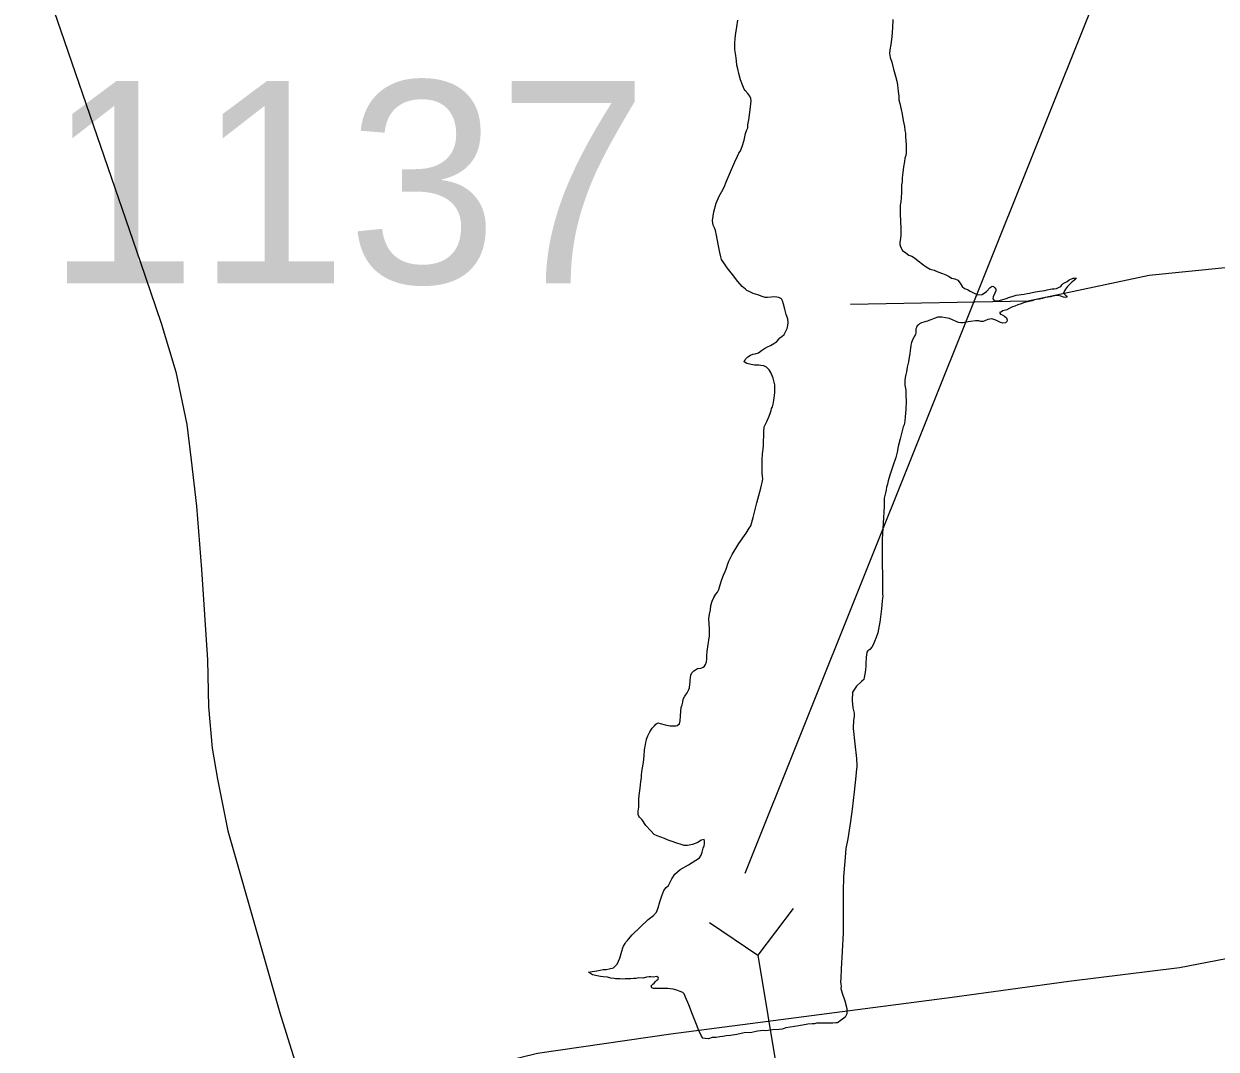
# Model space of a CAD drawing. Extents: x 1662474 to 1856135, y 779280 to 917889.
# Drawn here: x 1745630 to 1747328, y 791298 to 792759 of the extents above; entities that cross this region are included whole.
import ezdxf

# ---------------------------------------------------------------- set-up
doc = ezdxf.new("R2010")
doc.units = 0
for name, color, linetype in [('Cogo Default Point CELL', 7, 'Continuous'), ('Exist Hydrographic Lake Shore', 7, 'Continuous'), ('Exist Hydrographic Misc Water Feature', 7, 'Continuous'), ('Exist Road Primary NC Attributed', 7, 'Continuous'), ('Exist Road Primary NC Structure Culvert CELL', 7, 'Continuous'), ('Exist Road Primary NC Structure Culvert Number Label', 7, 'Continuous'), ('Exist Road Secondary Type 51 Attributed', 7, 'Continuous')]:
    doc.layers.add(name, color=color, linetype=linetype)

msp = doc.modelspace()

# ---------------------------------------------------------------- linework, layer by layer
at = {"layer": 'Exist Hydrographic Lake Shore'}
for points in [[(1746644, 792745.5), (1746645.2, 792754.4), (1746646.9, 792763.9)], [(1746867.6, 792764.9), (1746866.8, 792753.1), (1746865.8, 792740.2), (1746864.5, 792729.2), (1746863.1, 792721.6), (1746862.9, 792716.4), (1746863.6, 792711.1), (1746865.8, 792704.3), (1746868.4, 792694.1), (1746871.2, 792684.1), (1746872.9, 792677.2), (1746873.9, 792672), (1746874.4, 792667.3), (1746875.2, 792662.3), (1746875.8, 792656), (1746876, 792650.5), (1746877.2, 792645.5), (1746878.4, 792641.1), (1746879.1, 792636.9), (1746880.5, 792630.3), (1746882, 792621.1), (1746884.1, 792612.4), (1746884.6, 792606.9), (1746885.4, 792603.2), (1746885.4, 792598), (1746885.8, 792592.8), (1746886.2, 792586.4), (1746886.5, 792580.2), (1746886.5, 792575.4), (1746886, 792571.5), (1746884.6, 792567.6), (1746884.1, 792562.6), (1746882.8, 792555.2), (1746881.5, 792547.1), (1746880.8, 792539.5), (1746880.5, 792533.7), (1746879.9, 792529.5), (1746879.9, 792525.3), (1746879.6, 792518.5), (1746879.1, 792510.9), (1746878.9, 792505.1), (1746878.1, 792500.4), (1746878.1, 792494.9), (1746878.1, 792487.5), (1746878.4, 792477.8), (1746878.9, 792466.8), (1746878.6, 792458.4), (1746878.4, 792452.9), (1746877.5, 792447.9), (1746877.5, 792444.5), (1746878.9, 792440.2), (1746881.2, 792436.1), (1746885.8, 792432.4), (1746890.1, 792429.2), (1746894.4, 792427.7), (1746898.2, 792425.6), (1746903.5, 792421.1), (1746909.6, 792416.4), (1746914.9, 792412.7), (1746920.4, 792409.6), (1746926.4, 792407.8), (1746931.6, 792405.6), (1746938.2, 792403.2), (1746943.1, 792401.2), (1746947.4, 792398.8), (1746950.8, 792396.7), (1746955.5, 792395.4), (1746960, 792393.6), (1746963.1, 792389.4), (1746966.2, 792384.9), (1746969.6, 792382), (1746973.6, 792380.2), (1746977.5, 792378.1), (1746982.2, 792375.7), (1746988, 792372.6), (1746994.4, 792373.1), (1747000.6, 792377.6), (1747006.1, 792383.1), (1747008.8, 792385.1), (1747010.6, 792384.9), (1747012.8, 792382.6), (1747014.2, 792380.7)], [(1746697.2, 792254.2), (1746694.4, 792261.2), (1746691.2, 792266.2), (1746687.5, 792269.7), (1746683.6, 792271.5), (1746679.6, 792272.3), (1746676.8, 792272.6), (1746673.9, 792272.8), (1746670.5, 792272.8), (1746665.8, 792273.6), (1746659.8, 792274.9), (1746656, 792277.3), (1746657.1, 792280.9), (1746661.2, 792284.4), (1746664.8, 792286.8), (1746668.1, 792288.1), (1746671.5, 792288.8), (1746676, 792290.4), (1746680.5, 792293.3), (1746684.6, 792296.2), (1746688.9, 792298.8), (1746693.4, 792300.6), (1746698, 792303.5), (1746702.5, 792306.4), (1746704.9, 792309.6), (1746706.4, 792311.7), (1746709.4, 792313.5), (1746712.5, 792316.4), (1746714.6, 792320.1), (1746716.9, 792324.8), (1746718, 792329), (1746718.2, 792333.2), (1746717.8, 792338.7), (1746715.6, 792344.8), (1746713.5, 792352.4), (1746711.6, 792359.7), (1746710.4, 792364.4), (1746708.8, 792367.3), (1746704.9, 792369.1), (1746699.6, 792369.9), (1746694.1, 792369.7), (1746688.9, 792369.1), (1746685.8, 792369.1), (1746681.5, 792370.4), (1746675.2, 792372.6), (1746668.4, 792374.9), (1746663.1, 792377.6), (1746659.8, 792379.1), (1746657.9, 792380.7), (1746655.5, 792382.6), (1746652.9, 792384.9), (1746646.9, 792392), (1746639.2, 792401.9), (1746631.6, 792411.1), (1746626.1, 792419.6), (1746623.5, 792423.2), (1746622.5, 792426.9), (1746621.1, 792432.9), (1746618.8, 792444.8), (1746616.4, 792457.9), (1746615.1, 792464.4), (1746613.5, 792468.1), (1746611.8, 792472), (1746610.6, 792478.9), (1746612.5, 792490.9), (1746615.9, 792503.5), (1746620.4, 792513.5), (1746624.2, 792520.1), (1746627.1, 792526.1), (1746630.4, 792534.5), (1746636.1, 792548.1), (1746642.4, 792562.3), (1746646.1, 792570.4), (1746648.4, 792574.4), (1746650.8, 792578.1), (1746652.9, 792584.1), (1746656, 792593.3), (1746657.9, 792602.8), (1746659.8, 792608), (1746660.8, 792610.9), (1746661.2, 792615.1), (1746662.4, 792622.2), (1746664.5, 792636.1), (1746665.8, 792649.2), (1746665.5, 792652.3), (1746663.9, 792656), (1746660.8, 792659.7), (1746657.4, 792663.9), (1746656, 792666), (1746654, 792670.4), (1746650.8, 792679.1), (1746648.1, 792688.1), (1746646.9, 792694.6), (1746645.5, 792699.9), (1746644.8, 792705.9), (1746644, 792713.5), (1746642.6, 792722.4), (1746642.4, 792730.8), (1746642.9, 792738.4), (1746644, 792745.5)], [(1747010.4, 792369.9), (1747009.6, 792367.3), (1747012, 792364.2), (1747015.4, 792364.2), (1747019.5, 792364.7), (1747024.2, 792366.2), (1747029.2, 792367.8), (1747031.9, 792368.9), (1747034.2, 792369.7), (1747038.8, 792370.8), (1747043.1, 792372.3), (1747046.6, 792372.8), (1747050, 792373.1), (1747054.5, 792373.9), (1747058.6, 792374.9), (1747062.1, 792375.2), (1747065.8, 792376), (1747070.5, 792377.3), (1747076.2, 792378.1), (1747079.9, 792378.3), (1747083.6, 792379.1), (1747087.2, 792379.9), (1747091.2, 792380.9), (1747094.1, 792381.2), (1747097.2, 792381.2), (1747100.4, 792381.8), (1747103.2, 792383.1), (1747106.4, 792384.6), (1747108.2, 792387.2), (1747109.9, 792388.8), (1747112, 792389.9), (1747115.4, 792392), (1747118.5, 792394.1), (1747120.9, 792395.1), (1747124.2, 792396.7), (1747128.8, 792396.4), (1747126.4, 792394.1), (1747124.2, 792392.5), (1747122.8, 792391.2), (1747120.4, 792389.1), (1747118, 792386.8), (1747115.9, 792384.9), (1747114.9, 792382.8), (1747113.2, 792380.7), (1747111.6, 792378.6), (1747110.6, 792375.2), (1747112.5, 792373.1), (1747114, 792371.5), (1747115.6, 792369.7), (1747112.8, 792369.1), (1747110.4, 792369.7), (1747106.8, 792371), (1747102.5, 792371.8), (1747098.2, 792371.2), (1747094.9, 792370.8), (1747091.8, 792369.9), (1747088.4, 792369.7), (1747084.1, 792368.9), (1747079.9, 792367.6), (1747076, 792366.8), (1747072, 792366), (1747069.1, 792365.8), (1747065.8, 792364.4), (1747061.5, 792363.4), (1747057.4, 792362.3), (1747053.6, 792361.2), (1747050, 792360.2), (1747045.2, 792358.4), (1747040.9, 792356.8), (1747037.9, 792355.5), (1747034.2, 792353.9), (1747029.5, 792351.6), (1747024, 792349.8), (1747021.9, 792348.4), (1747019.5, 792347.6), (1747020.6, 792345.5), (1747023.2, 792344.2), (1747026.4, 792342.4), (1747029.2, 792340), (1747030, 792336.9), (1747029.5, 792334.8), (1747028, 792332.9), (1747024.2, 792332.4), (1747020.6, 792333.4), (1747014.2, 792336.9), (1747008.2, 792338.7), (1747002.8, 792337.6), (1746998.2, 792335.6), (1746995.9, 792334.8), (1746992.8, 792335), (1746989.9, 792335.6), (1746985.1, 792335.6), (1746978.1, 792334.8), (1746971.2, 792333.7), (1746967.4, 792332.7), (1746964.4, 792332.9), (1746961, 792333.4), (1746957.6, 792334.8), (1746953.1, 792336.9), (1746947.9, 792339.2)], [(1747014.2, 792380.7), (1747014, 792378.3), (1747012.5, 792375.4), (1747010.4, 792369.9)], [(1746947.9, 792339.2), (1746942.4, 792340.2), (1746937.4, 792341.1), (1746934.2, 792341.1), (1746931.4, 792340.8), (1746926.4, 792339.2), (1746921.4, 792337.1), (1746918.8, 792336.1), (1746916.6, 792335.3), (1746914.2, 792334.8), (1746911.6, 792334), (1746908.2, 792332.9), (1746905.6, 792331.6), (1746904.1, 792330.3), (1746902, 792328.8), (1746901.1, 792326.4), (1746900.4, 792324.2), (1746900.4, 792321.6), (1746900.4, 792319.2), (1746899.6, 792316.1), (1746898, 792313.2), (1746895.9, 792309.8), (1746894.1, 792305.1), (1746893.2, 792300.9), (1746892.8, 792296.7), (1746892, 792293.3), (1746891.8, 792288.6), (1746890.6, 792283.9), (1746889.6, 792277.3), (1746888, 792269.7), (1746886.8, 792262.9), (1746886, 792259.2), (1746885.1, 792255), (1746884.6, 792250.8), (1746884.6, 792244.2), (1746885.8, 792237.1), (1746886, 792230.1), (1746886.5, 792221.1), (1746885.8, 792209.3), (1746884.9, 792198.8), (1746884.4, 792193.3), (1746884.1, 792190.7), (1746883.4, 792187.5), (1746882.2, 792184.9), (1746880.8, 792179.1), (1746878.1, 792167.8), (1746875.2, 792156.6), (1746873.6, 792148.9), (1746871.5, 792141.1), (1746867.6, 792128.8), (1746863.1, 792115.9), (1746861, 792108), (1746859.8, 792103.2), (1746858.6, 792098.8), (1746857.9, 792094.9), (1746856.9, 792090.9), (1746856, 792087.2), (1746855.2, 792083.1), (1746855.2, 792071.2), (1746853.6, 792047.6), (1746852.4, 792024.8), (1746852.1, 792014.1), (1746852.1, 792011.9), (1746852.4, 792004.3), (1746852.4, 791989.9), (1746852.6, 791972.3), (1746852.6, 791957.1), (1746852.9, 791947.1), (1746853.1, 791943.2), (1746852.6, 791941.1), (1746852.4, 791936.4), (1746851.4, 791925.6), (1746850, 791914.1), (1746848.8, 791906.4), (1746847.9, 791901.7), (1746847.1, 791896.7), (1746846.1, 791891.2), (1746843.8, 791884.9), (1746841.4, 791879.1), (1746839.2, 791874.4), (1746837.6, 791870.8), (1746834.8, 791867.8), (1746831.9, 791865.8), (1746830.4, 791863.6), (1746830, 791859.7), (1746829.5, 791857.1), (1746829.5, 791853.9), (1746828.8, 791849.8), (1746828.8, 791844.5), (1746828.5, 791838.4), (1746827.8, 791832.4), (1746826.6, 791827.7), (1746826.1, 791824.8), (1746822.8, 791821.9), (1746815.9, 791815.6), (1746810.1, 791806.7), (1746809.4, 791795.1), (1746810.6, 791784.4), (1746812.5, 791777), (1746812.5, 791772.3)], [(1746697.2, 792216.9), (1746698, 792222.7), (1746699.6, 792233.2), (1746699.4, 792244.8), (1746697.2, 792254.2)], [(1746515.6, 791735.3), (1746516.4, 791737.1), (1746516.6, 791739.8), (1746518.8, 791744.5), (1746521.6, 791750.2), (1746524.9, 791755.5), (1746528, 791758.9), (1746530, 791761.3), (1746533, 791762.9), (1746536.4, 791762.1), (1746543.1, 791760.5), (1746550.2, 791758.9), (1746555.5, 791758.9), (1746558.6, 791758.9), (1746560.5, 791759.2), (1746563.9, 791761.6), (1746564.8, 791766.2), (1746565.2, 791772.8), (1746565.5, 791779.9), (1746566.2, 791785.2), (1746567.6, 791788.8), (1746568.4, 791792.8), (1746569.1, 791797), (1746571.2, 791801.2), (1746574.4, 791805.9), (1746576.8, 791810.6), (1746578.1, 791812.8), (1746578.4, 791818.2), (1746578.9, 791821.1), (1746578.9, 791824.2), (1746579.4, 791827.2), (1746579.9, 791830.8), (1746581.5, 791834.2), (1746584.1, 791837.1), (1746586.5, 791838.7), (1746589.4, 791840.3), (1746593.4, 791840.8), (1746595.6, 791841.6), (1746597.5, 791842.4), (1746599.4, 791843.7), (1746600.6, 791846.3), (1746602, 791850), (1746602.5, 791853.7), (1746602.8, 791858.4), (1746603.2, 791865.2), (1746603.9, 791871.5), (1746604.4, 791874.9), (1746604.9, 791877.6), (1746605.4, 791881.5), (1746606.5, 791886.8), (1746606.5, 791891.8), (1746606.5, 791897), (1746605.9, 791904.1), (1746605.6, 791911.1), (1746606.5, 791918), (1746607.8, 791924.2), (1746608.2, 791930.3), (1746610.1, 791936.6), (1746612.8, 791941.9), (1746615.6, 791946.3), (1746617.8, 791949.2), (1746619.5, 791953.1), (1746621.4, 791959.7), (1746624, 791967.3), (1746626.4, 791973.6), (1746628.5, 791978.9), (1746630.4, 791983.6), (1746631.9, 791988.1), (1746634, 791993.6), (1746638.8, 792003), (1746648.4, 792018.5), (1746658.4, 792033.2), (1746663.1, 792040.2), (1746664.5, 792042.1), (1746665.2, 792043.7), (1746668.4, 792055.5), (1746673.9, 792076.5), (1746679.6, 792097.5), (1746682, 792108), (1746682.2, 792110.9), (1746682, 792114.3), (1746681.5, 792118.8), (1746681.5, 792122.2), (1746681.5, 792124.8), (1746681.2, 792129.5), (1746681.5, 792137.6), (1746682, 792146.3), (1746682.9, 792152.9), (1746683.4, 792158.4), (1746683.4, 792164.9), (1746683.6, 792171.5), (1746683.6, 792177.6), (1746684.4, 792184.6), (1746688.1, 792192.2), (1746691.2, 792200.1), (1746693.4, 792205.1), (1746694.1, 792208), (1746694.6, 792210.9), (1746696, 792213.5), (1746697.2, 792216.9)], [(1746812.5, 791772.3), (1746811.6, 791767.1), (1746811.1, 791755.2), (1746813.2, 791733.2), (1746815.9, 791712.2), (1746816.1, 791702.5), (1746816.4, 791699.9), (1746815.9, 791697.5), (1746814.9, 791687.2), (1746812.5, 791664.7), (1746809.6, 791640), (1746807.2, 791622.4), (1746805.1, 791610.4), (1746803.2, 791598.1), (1746800.6, 791583.9), (1746798.9, 791565.8), (1746797.2, 791544.2), (1746796.8, 791522.4), (1746796.8, 791502), (1746796.8, 791484.1), (1746796.5, 791463.9), (1746795.1, 791437.4), (1746794.1, 791412.5), (1746793.2, 791399.4), (1746793, 791394.1), (1746793.2, 791390.7), (1746793.9, 791388.1), (1746793.6, 791384.6), (1746795.1, 791378.1), (1746798.9, 791367.1), (1746802, 791356.1), (1746802, 791348.4), (1746799.6, 791343.9), (1746795.9, 791341.1), (1746792.5, 791338.8), (1746789.9, 791336.9), (1746788.4, 791335.6), (1746786.5, 791335.6), (1746782.2, 791335.1), (1746779.6, 791335.1), (1746776, 791335.3), (1746771.5, 791335.3), (1746768.6, 791335.3), (1746766, 791335.3), (1746762.4, 791335.3), (1746758.6, 791335.3), (1746756, 791334.5), (1746752.4, 791334.2), (1746746.4, 791333.8), (1746733.8, 791331.6), (1746721.1, 791329.6), (1746714.9, 791328.8), (1746712.5, 791327.9), (1746710.1, 791326.9), (1746705.6, 791326.4), (1746696, 791325.6), (1746686.5, 791324.6), (1746682, 791324.8), (1746678.9, 791324.3), (1746674.6, 791323.8), (1746666.8, 791322.2), (1746656, 791321.4), (1746645.2, 791319.3), (1746636.4, 791317.8), (1746630, 791317.2), (1746625.6, 791316.4), (1746621.1, 791315.9), (1746616.1, 791315.1), (1746610.4, 791314.8), (1746604.9, 791313.2), (1746600.4, 791313.5), (1746596.8, 791314.1), (1746594.4, 791317.8), (1746591.2, 791325.1), (1746587.2, 791335.8), (1746582.2, 791347.6), (1746576.8, 791361.6), (1746572.4, 791372.3), (1746570.5, 791377.3), (1746568.4, 791378.9), (1746564.8, 791380.4), (1746560, 791382.3), (1746554.8, 791383.6), (1746550.2, 791384.4), (1746547.1, 791384.9), (1746543.1, 791384.9), (1746537.6, 791384.9), (1746532.4, 791384.9), (1746529.2, 791384.9), (1746526.6, 791384.9), (1746524.2, 791385.7), (1746523.5, 791388.3), (1746525.6, 791390.9), (1746527.5, 791392.5), (1746529.5, 791394.9), (1746531.6, 791396.8), (1746533.2, 791398.1), (1746533.8, 791399.9), (1746531.4, 791401.7), (1746526.4, 791400.9)], [(1746526.4, 791400.9), (1746522.8, 791401.2), (1746520.4, 791401.2), (1746516.6, 791400.7), (1746511.8, 791399.6), (1746505.9, 791399.9), (1746502, 791399.1), (1746498.9, 791398.8), (1746494.6, 791398.3), (1746490.8, 791398.6), (1746486.5, 791398.6), (1746482.2, 791398.1), (1746478.9, 791398.3), (1746475.2, 791398.3), (1746472.4, 791398.3), (1746470.5, 791399.1), (1746466.2, 791399.6), (1746461.2, 791400.9), (1746455.2, 791401.2), (1746451.4, 791402), (1746446.4, 791402.8), (1746440, 791404.3), (1746434, 791408), (1746439.2, 791409.1), (1746445.8, 791410.1), (1746450.8, 791410.9), (1746455.2, 791411.9), (1746459.2, 791411.7), (1746463.6, 791412.8), (1746469.8, 791414.3), (1746475.2, 791419.3), (1746478.6, 791427.9), (1746481.5, 791437.9), (1746483.1, 791442.6), (1746483.9, 791444.8), (1746486.5, 791448.7), (1746487.5, 791450.8), (1746489.6, 791453.1), (1746491, 791454.8), (1746496.5, 791461.3), (1746507.8, 791472.3), (1746519, 791483.1), (1746526.6, 791488.9), (1746530.9, 791493.6), (1746533.2, 791499.6), (1746535.6, 791508), (1746538.5, 791516.9), (1746541.6, 791524.2), (1746544.8, 791528.8), (1746547.9, 791531.6), (1746550.5, 791536.4), (1746552.6, 791541.1), (1746556.9, 791547.4), (1746564.5, 791554.2), (1746576.5, 791561), (1746587.2, 791567.3), (1746592.2, 791570.8), (1746594.4, 791574.4), (1746596.2, 791579.1), (1746597.5, 791584.4), (1746598.9, 791587.8), (1746599.4, 791590.7), (1746599.4, 791594.4), (1746598.9, 791596.8), (1746594.6, 791596.2), (1746589.6, 791592.8), (1746582.2, 791589.9), (1746575.2, 791588.6), (1746570.5, 791588.6), (1746566.2, 791589.6), (1746560, 791591.8), (1746553.1, 791594.1), (1746547.6, 791595.9), (1746542.4, 791598.3), (1746537.1, 791600.4), (1746532.1, 791602), (1746527.8, 791604.1), (1746522.8, 791609.1), (1746515.9, 791616.9), (1746510.4, 791625.1), (1746507, 791628.8), (1746505.6, 791630.3), (1746504.9, 791632.4), (1746505.1, 791637.1), (1746505.6, 791643.2), (1746505.9, 791649.8), (1746505.9, 791653.9), (1746506.5, 791660), (1746507.8, 791669.9), (1746508.8, 791679.7), (1746509.4, 791684.6), (1746509.6, 791689.1), (1746510.6, 791696.7), (1746512.5, 791706.7), (1746513.2, 791716.7), (1746514, 791724), (1746514.6, 791727.4), (1746514.9, 791729.5), (1746515.4, 791732.4), (1746515.6, 791735.3)]]:
    msp.add_lwpolyline(points, dxfattribs=at)
at = {"layer": 'Exist Hydrographic Misc Water Feature'}
msp.add_lwpolyline([(1747340.5, 792411.3), (1747232.2, 792400.2), (1747059.9, 792363.6), (1746807.3, 792359.2)], dxfattribs=at)
at = {"layer": 'Exist Road Primary NC Attributed'}
msp.add_lwpolyline([(1746045.8, 791185.8), (1746175.9, 791239.8), (1746243.3, 791263.5), (1746361.7, 791292.6), (1746551.2, 791320), (1746952.1, 791372.4), (1747117.9, 791395.1), (1747275.5, 791414.7), (1747381.2, 791434.8), (1747441.3, 791449.3), (1747536.1, 791473.9), (1747752, 791544.5), (1748040.8, 791640.7), (1748650.3, 791839.3), (1749382.7, 792079.8), (1749718, 792183.2), (1749860.1, 792216.4), (1750020.5, 792246.5), (1750103.4, 792257.2), (1750236.4, 792270), (1750296.1, 792273.6)], dxfattribs=at)
at = {"layer": 'Exist Road Primary NC Structure Culvert CELL'}
for p, q in [((1746725.6, 791498.6), (1746675.4, 791432.2)), ((1746606.3, 791478.8), (1746675.4, 791432.2)), ((1746675.4, 791432.2), (1746707.9, 791236.5))]:
    msp.add_line(p, q, dxfattribs=at)
at = {"layer": 'Exist Road Primary NC Structure Culvert Number Label'}
msp.add_line((1746657.3, 791549.2), (1747720.4, 794206.8), dxfattribs=at)
at = {"layer": 'Exist Road Secondary Type 51 Attributed'}
msp.add_lwpolyline([(1745630.3, 792902.4), (1745683.2, 792748.7), (1745795.7, 792420.2), (1745825.7, 792332.3), (1745846.7, 792263.3), (1745862.2, 792188.1), (1745868.6, 792137.1), (1745876.3, 792071.8), (1745883.1, 791981.6), (1745891.6, 791853), (1745893.2, 791785.7), (1745898.2, 791726.9), (1745905.9, 791683), (1745920.9, 791609.2), (1745994.7, 791350), (1746045.8, 791185.8)], dxfattribs=at)

# ---------------------------------------------------------------- texts
at = {"layer": 'Cogo Default Point CELL'}
msp.add_text('1137', height=288, dxfattribs=at).set_placement((1745662.3, 792389.3))

doc.saveas('drawing.dxf')
